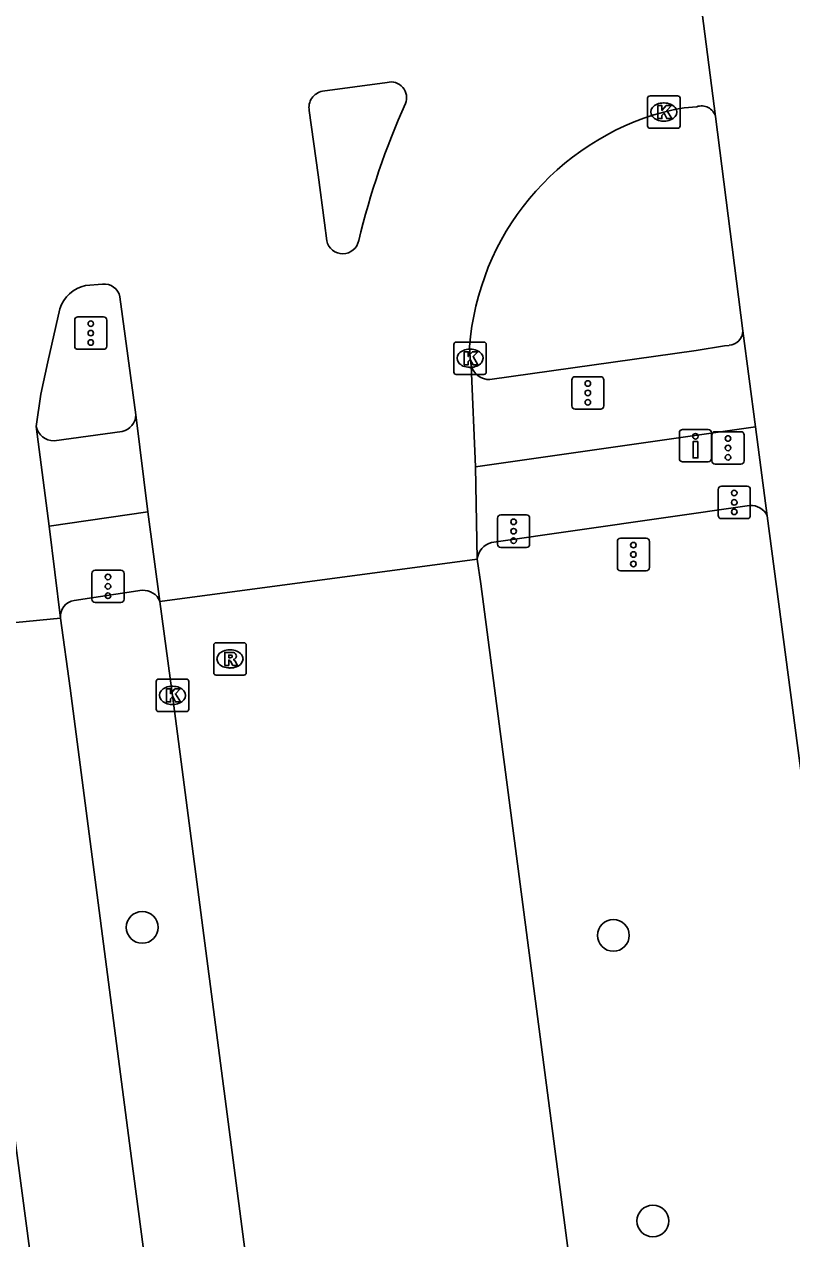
# Model space of a CAD drawing. Extents: x 160557 to 161245, y 385330 to 386505.
# Drawn here: x 161118.66 to 161142.31, y 386117.5 to 386154.93 of the extents above; entities that cross this region are included whole.
import ezdxf

# ---------------------------------------------------------------- set-up
doc = ezdxf.new("R2010")
doc.units = 0
for name, color, linetype in [('IMGEO_Boom', 7, 'Continuous'), ('IMGEO_Drukknoppaal', 7, 'Continuous'), ('IMGEO_Fietspad_gesloten', 7, 'Continuous'), ('IMGEO_Kolk', 7, 'Continuous'), ('IMGEO_OVBaan_gesloten', 7, 'Continuous'), ('IMGEO_Rijbaan_regionaal_gesloten', 7, 'Continuous'), ('IMGEO_Rioolput', 7, 'Continuous'), ('IMGEO_Verkeersregelinstallatiepaal', 7, 'Continuous'), ('IMGEO_Voetpad_open', 7, 'Continuous')]:
    doc.layers.add(name, color=color, linetype=linetype)

msp = doc.modelspace()

# ---------------------------------------------------------------- linework, layer by layer
at = {"layer": 'IMGEO_Boom'}
for centre in [(161122.292, 386127.094), (161136.811, 386126.847), (161138.027, 386118.045)]:
    msp.add_circle(centre, 0.489, dxfattribs=at)
at = {"layer": 'IMGEO_Drukknoppaal'}
for p, q in [((161138.844, 386141.541), (161138.844, 386142.341)), ((161138.844, 386142.341), (161138.844, 386141.541)), ((161138.944, 386142.441), (161139.734, 386142.441)), ((161139.734, 386142.441), (161138.944, 386142.441)), ((161139.834, 386142.341), (161139.834, 386141.541)), ((161139.834, 386141.541), (161139.834, 386142.341)), ((161139.734, 386141.441), (161138.944, 386141.441)), ((161138.944, 386141.441), (161139.734, 386141.441))]:
    msp.add_line(p, q, dxfattribs=at)
msp.add_lwpolyline([(161139.414, 386142.066), (161139.414, 386141.566), (161139.264, 386141.566), (161139.264, 386142.066), (161139.414, 386142.066)], dxfattribs=at)
msp.add_circle((161139.339, 386142.231), 0.085, dxfattribs=at)
for centre, start, end in [((161138.944, 386142.341), 90, 180), ((161138.944, 386142.341), 90, 180), ((161139.734, 386142.341), 0, 90), ((161139.734, 386142.341), 360, 90), ((161138.944, 386141.541), 180, 270), ((161138.944, 386141.541), 180, 270), ((161139.734, 386141.541), 270, 0), ((161139.734, 386141.541), 270, 0)]:
    msp.add_arc(centre, 0.1, start, end, dxfattribs=at)
at = {"layer": 'IMGEO_Fietspad_gesloten'}
for points in [[(161133.008, 386143.98), (161139.363, 386144.873), (161140.236, 386145.014), (161140.376, 386145.034)], [(161119.581, 386142.088), (161121.679, 386142.383)], [(161132.562, 386141.294), (161141.188, 386142.52)], [(161122.468, 386139.899), (161119.424, 386139.463)]]:
    msp.add_lwpolyline(points, dxfattribs=at)
for centre, radius, start, end in [((161140.336, 386145.5), 0.467, 274.9205, 357.8292), ((161132.989, 386144.563), 0.583, 194.9047, 271.892), ((161121.576, 386142.89), 0.517, 281.4988, 0.2542), ((161119.578, 386142.653), 0.565, 192.1492, 270.2798)]:
    msp.add_arc(centre, radius, start, end, dxfattribs=at)
at = {"layer": 'IMGEO_Kolk'}
for p, q in [((161137.864, 386151.798), (161137.864, 386152.65)), ((161137.939, 386152.724), (161138.791, 386152.724)), ((161138.352, 386152.504), (161138.377, 386152.504)), ((161138.865, 386152.65), (161138.865, 386151.798)), ((161138.791, 386151.724), (161137.939, 386151.724)), ((161138.375, 386151.944), (161138.35, 386151.944)), ((161131.894, 386144.21), (161131.894, 386145.062)), ((161131.969, 386145.136), (161132.821, 386145.136)), ((161132.895, 386145.062), (161132.895, 386144.21)), ((161132.382, 386144.916), (161132.407, 386144.916)), ((161132.405, 386144.356), (161132.38, 386144.356)), ((161132.821, 386144.136), (161131.969, 386144.136)), ((161122.725, 386133.82), (161122.725, 386134.672)), ((161122.8, 386134.746), (161123.652, 386134.746)), ((161123.213, 386134.526), (161123.238, 386134.526)), ((161123.726, 386134.672), (161123.726, 386133.82)), ((161123.652, 386133.746), (161122.8, 386133.746)), ((161123.236, 386133.966), (161123.211, 386133.966))]:
    msp.add_line(p, q, dxfattribs=at)
for points in [[(161137.864, 386151.798), (161137.864, 386152.65)], [(161137.939, 386152.724), (161138.791, 386152.724)], [(161138.185, 386152.424), (161138.308, 386152.424), (161138.308, 386152.273), (161138.438, 386152.424), (161138.602, 386152.424), (161138.456, 386152.273), (161138.609, 386152.024), (161138.457, 386152.024), (161138.372, 386152.188), (161138.308, 386152.121), (161138.308, 386152.024), (161138.185, 386152.024), (161138.185, 386152.424)], [(161138.865, 386152.65), (161138.865, 386151.798)], [(161138.791, 386151.724), (161137.939, 386151.724)], [(161131.894, 386144.21), (161131.894, 386145.062)], [(161131.969, 386145.136), (161132.821, 386145.136)], [(161132.895, 386145.062), (161132.895, 386144.21)], [(161132.215, 386144.836), (161132.338, 386144.836), (161132.338, 386144.685), (161132.468, 386144.836), (161132.632, 386144.836), (161132.486, 386144.685), (161132.639, 386144.436), (161132.487, 386144.436), (161132.402, 386144.6), (161132.338, 386144.533), (161132.338, 386144.436), (161132.215, 386144.436), (161132.215, 386144.836)], [(161132.821, 386144.136), (161131.969, 386144.136)], [(161122.725, 386133.82), (161122.725, 386134.672)], [(161122.8, 386134.746), (161123.652, 386134.746)], [(161123.046, 386134.446), (161123.169, 386134.446), (161123.169, 386134.295), (161123.299, 386134.446), (161123.463, 386134.446), (161123.317, 386134.295), (161123.47, 386134.046), (161123.318, 386134.046), (161123.233, 386134.21), (161123.169, 386134.143), (161123.169, 386134.046), (161123.046, 386134.046), (161123.046, 386134.446)], [(161123.726, 386134.672), (161123.726, 386133.82)], [(161123.652, 386133.746), (161122.8, 386133.746)]]:
    msp.add_lwpolyline(points, dxfattribs=at)
for centre, start, end in [((161137.941, 386152.648), 91.552, 178.448), ((161137.941, 386152.648), 91.552, 178.448), ((161138.789, 386152.648), 1.552, 88.448), ((161138.789, 386152.648), 1.552, 88.448), ((161137.941, 386151.8), 181.552, 268.448), ((161137.941, 386151.8), 181.552, 268.448), ((161138.789, 386151.8), 271.552, 358.448), ((161138.789, 386151.8), 271.552, 358.448), ((161131.971, 386145.06), 91.552, 178.448), ((161131.971, 386145.06), 91.552, 178.448), ((161132.819, 386145.06), 1.552, 88.448), ((161132.819, 386145.06), 1.552, 88.448), ((161131.971, 386144.212), 181.552, 268.448), ((161131.971, 386144.212), 181.552, 268.448), ((161132.819, 386144.212), 271.552, 358.448), ((161132.819, 386144.212), 271.552, 358.448), ((161122.802, 386134.67), 91.552, 178.448), ((161122.802, 386134.67), 91.552, 178.448), ((161123.65, 386134.67), 1.552, 88.448), ((161123.65, 386134.67), 1.552, 88.448), ((161122.802, 386133.822), 181.552, 268.448), ((161122.802, 386133.822), 181.552, 268.448), ((161123.65, 386133.822), 271.552, 358.448), ((161123.65, 386133.822), 271.552, 358.448)]:
    msp.add_arc(centre, 0.0765, start, end, dxfattribs=at)
for centre, major_axis, ratio, start_param, end_param in [((161138.351, 386152.224), (-0.387, 0.002), 0.722429, 4.712389, 7.853982), ((161138.376, 386152.224), (-0.39, 0.002), 0.717154, 1.570796, 4.712389), ((161132.381, 386144.636), (-0.387, 0.002), 0.722429, 4.712389, 7.853982), ((161132.406, 386144.636), (-0.39, 0.002), 0.717154, 1.570796, 4.712389), ((161123.212, 386134.246), (-0.387, 0.002), 0.722429, 4.712389, 7.853982), ((161123.237, 386134.246), (-0.39, 0.002), 0.717154, 1.570796, 4.712389)]:
    msp.add_ellipse(centre, major_axis=major_axis, ratio=ratio, start_param=start_param, end_param=end_param, dxfattribs=at)
at = {"layer": 'IMGEO_OVBaan_gesloten'}
for points in [[(161139.162, 386158.234), (161139.958, 386152.089)], [(161139.958, 386152.089), (161140.803, 386145.482)], [(161140.803, 386145.482), (161141.188, 386142.52)], [(161141.188, 386142.52), (161141.548, 386139.783)], [(161141.548, 386139.783), (161145.073, 386113.098), (161149.257, 386081.304), (161156.366, 386027.725), (161169.507, 385928.499), (161170.47, 385921.206)]]:
    msp.add_lwpolyline(points, dxfattribs=at)
at = {"layer": 'IMGEO_Rijbaan_regionaal_gesloten'}
for points in [[(161127.846, 386152.864), (161129.837, 386153.137)], [(161127.712, 386150.286), (161127.441, 386152.269)], [(161127.979, 386148.252), (161127.912, 386148.814), (161127.712, 386150.286)], [(161120.549, 386146.88), (161121.066, 386146.92)], [(161121.607, 386146.53), (161122.093, 386142.892)], [(161119.026, 386142.534), (161119.172, 386143.534), (161119.38, 386144.521), (161119.75, 386146.161)], [(161132.425, 386144.413), (161132.395, 386144.636), (161132.38, 386144.984)], [(161132.562, 386141.294), (161132.425, 386144.413)], [(161122.093, 386142.892), (161122.468, 386139.899)], [(161119.424, 386139.463), (161119.026, 386142.534)], [(161132.618, 386138.447), (161132.562, 386141.294)], [(161122.838, 386137.141), (161122.468, 386139.899)], [(161119.424, 386139.463), (161119.776, 386136.63)], [(161132.618, 386138.447), (161122.838, 386137.141)], [(161136.416, 386109.522), (161132.723, 386137.679), (161132.618, 386138.447)], [(161122.838, 386137.141), (161123.226, 386134.246), (161125.486, 386116.928), (161128.443, 386094.596), (161130.16, 386081.933)], [(161119.776, 386136.63), (161115.64, 386136.228)], [(161127.889, 386074.711), (161125.856, 386090.487), (161121.964, 386119.974), (161120.078, 386134.465), (161119.776, 386136.63)], [(161117.704, 386125.534), (161117.793, 386125.135), (161118.324, 386120.92), (161138.432, 385969.231), (161143.986, 385926.464), (161144.136, 385925.363), (161149.384, 385886.841), (161152.178, 385865.454), (161154.606, 385846.156), (161154.812, 385843.88)]]:
    msp.add_lwpolyline(points, dxfattribs=at)
for centre, radius, start, end in [((161127.936, 386152.368), 0.504, 100.2252, 191.2907), ((161129.956, 386152.667), 0.485, 337.9119, 104.2106), ((161152.161, 386142.708), 23.852, 155.8015, 166.5325), ((161139.524, 386151.961), 0.452, 16.4515, 108.8488), ((161140.494, 386144.371), 8.137, 105.1656, 175.6762), ((161139.756, 386146.878), 5.524, 93.9209, 104.5815), ((161128.471, 386148.361), 0.504, 192.5342, 348.7441), ((161120.808, 386145.789), 1.122, 103.3587, 160.6078), ((161121.123, 386146.429), 0.494, 11.7807, 96.6446)]:
    msp.add_arc(centre, radius, start, end, dxfattribs=at)
at = {"layer": 'IMGEO_Rioolput'}
for p, q in [((161124.497, 386134.943), (161124.497, 386135.795)), ((161124.572, 386135.869), (161125.424, 386135.869)), ((161124.985, 386135.649), (161125.01, 386135.649)), ((161125.498, 386135.795), (161125.498, 386134.943)), ((161125.424, 386134.869), (161124.572, 386134.869)), ((161125.008, 386135.089), (161124.983, 386135.089))]:
    msp.add_line(p, q, dxfattribs=at)
for points in [[(161124.497, 386134.943), (161124.497, 386135.795)], [(161124.572, 386135.869), (161125.424, 386135.869)], [(161125.086, 386135.567), (161124.834, 386135.569), (161124.834, 386135.169)], [(161125.498, 386135.795), (161125.498, 386134.943)], [(161124.834, 386135.169), (161124.958, 386135.169), (161124.958, 386135.331), (161124.969, 386135.331)], [(161125.012, 386135.488), (161124.958, 386135.488), (161124.958, 386135.407)], [(161124.958, 386135.407), (161125.01, 386135.407)], [(161125.016, 386135.302), (161125.087, 386135.169), (161125.227, 386135.169), (161125.162, 386135.295)], [(161125.424, 386134.869), (161124.572, 386134.869)]]:
    msp.add_lwpolyline(points, dxfattribs=at)
for centre, radius, start, end in [((161124.574, 386135.793), 0.0765, 91.552, 178.448), ((161124.574, 386135.793), 0.0765, 91.552, 178.448), ((161125.085, 386135.457), 0.109, 350.3612, 89.416), ((161125.422, 386135.793), 0.0765, 1.552, 88.448), ((161125.422, 386135.793), 0.0765, 1.552, 88.448), ((161124.968, 386135.278), 0.0533, 26.0293, 88.6989), ((161124.994, 386135.596), 0.19, 274.7715, 282.9687), ((161125.018, 386135.392), 0.0964, 77.0061, 93.1865), ((161125.032, 386135.449), 0.0378, 276.6634, 79.6772), ((161125.083, 386135.457), 0.112, 277.5842, 350.9817), ((161125.067, 386135.242), 0.108, 29.5134, 73.7905), ((161124.574, 386134.945), 0.0765, 181.552, 268.448), ((161124.574, 386134.945), 0.0765, 181.552, 268.448), ((161125.422, 386134.945), 0.0765, 271.552, 358.448), ((161125.422, 386134.945), 0.0765, 271.552, 358.448)]:
    msp.add_arc(centre, radius, start, end, dxfattribs=at)
for centre, major_axis, ratio, start_param, end_param in [((161124.984, 386135.369), (-0.387, 0.002), 0.722429, 4.712389, 7.853982), ((161125.009, 386135.369), (-0.39, 0.002), 0.717154, 1.570796, 4.712389)]:
    msp.add_ellipse(centre, major_axis=major_axis, ratio=ratio, start_param=start_param, end_param=end_param, dxfattribs=at)
at = {"layer": 'IMGEO_Verkeersregelinstallatiepaal'}
for p, q in [((161120.213, 386145.011), (161120.213, 386145.811)), ((161120.213, 386145.811), (161120.213, 386145.011)), ((161120.313, 386145.911), (161121.103, 386145.911)), ((161121.103, 386145.911), (161120.313, 386145.911)), ((161121.203, 386145.811), (161121.203, 386145.011)), ((161121.203, 386145.011), (161121.203, 386145.811)), ((161121.103, 386144.911), (161120.313, 386144.911)), ((161120.313, 386144.911), (161121.103, 386144.911)), ((161135.529, 386143.167), (161135.529, 386143.967)), ((161135.529, 386143.967), (161135.529, 386143.167)), ((161135.629, 386144.067), (161136.419, 386144.067)), ((161136.419, 386144.067), (161135.629, 386144.067)), ((161136.519, 386143.967), (161136.519, 386143.167)), ((161136.519, 386143.167), (161136.519, 386143.967)), ((161136.419, 386143.067), (161135.629, 386143.067)), ((161135.629, 386143.067), (161136.419, 386143.067)), ((161139.948, 386142.372), (161140.738, 386142.372)), ((161140.738, 386142.372), (161139.948, 386142.372)), ((161139.848, 386141.472), (161139.848, 386142.272)), ((161139.848, 386142.272), (161139.848, 386141.472)), ((161140.838, 386142.272), (161140.838, 386141.472)), ((161140.838, 386141.472), (161140.838, 386142.272)), ((161140.738, 386141.372), (161139.948, 386141.372)), ((161139.948, 386141.372), (161140.738, 386141.372)), ((161140.04, 386139.793), (161140.04, 386140.593)), ((161140.04, 386140.593), (161140.04, 386139.793)), ((161140.14, 386140.693), (161140.93, 386140.693)), ((161140.93, 386140.693), (161140.14, 386140.693)), ((161141.03, 386140.593), (161141.03, 386139.793)), ((161141.03, 386139.793), (161141.03, 386140.593)), ((161133.241, 386138.905), (161133.241, 386139.705)), ((161133.241, 386139.705), (161133.241, 386138.905)), ((161133.341, 386139.805), (161134.131, 386139.805)), ((161134.131, 386139.805), (161133.341, 386139.805)), ((161134.231, 386139.705), (161134.231, 386138.905)), ((161134.231, 386138.905), (161134.231, 386139.705)), ((161140.93, 386139.693), (161140.14, 386139.693)), ((161140.14, 386139.693), (161140.93, 386139.693)), ((161136.933, 386138.187), (161136.933, 386138.987)), ((161136.933, 386138.987), (161136.933, 386138.187)), ((161137.033, 386139.087), (161137.823, 386139.087)), ((161137.823, 386139.087), (161137.033, 386139.087)), ((161137.923, 386138.987), (161137.923, 386138.187)), ((161137.923, 386138.187), (161137.923, 386138.987)), ((161134.131, 386138.805), (161133.341, 386138.805)), ((161133.341, 386138.805), (161134.131, 386138.805)), ((161120.743, 386137.206), (161120.743, 386138.006)), ((161120.743, 386138.006), (161120.743, 386137.206)), ((161120.843, 386138.106), (161121.633, 386138.106)), ((161121.633, 386138.106), (161120.843, 386138.106)), ((161121.733, 386138.006), (161121.733, 386137.206)), ((161121.733, 386137.206), (161121.733, 386138.006)), ((161137.823, 386138.087), (161137.033, 386138.087)), ((161137.033, 386138.087), (161137.823, 386138.087)), ((161121.633, 386137.106), (161120.843, 386137.106)), ((161120.843, 386137.106), (161121.633, 386137.106))]:
    msp.add_line(p, q, dxfattribs=at)
for centre in [(161120.708, 386145.701), (161120.708, 386145.411), (161120.708, 386145.121), (161136.024, 386143.857), (161136.024, 386143.567), (161136.024, 386143.277), (161140.343, 386142.162), (161140.343, 386141.872), (161140.343, 386141.582), (161140.535, 386140.483), (161140.535, 386140.193), (161133.736, 386139.595), (161140.535, 386139.903), (161133.736, 386139.305), (161133.736, 386139.015), (161137.428, 386138.877), (161137.428, 386138.587), (161137.428, 386138.297), (161121.238, 386137.896), (161121.238, 386137.606), (161121.238, 386137.316)]:
    msp.add_circle(centre, 0.085, dxfattribs=at)
for centre, start, end in [((161120.313, 386145.811), 90, 180), ((161120.313, 386145.811), 90, 180), ((161121.103, 386145.811), 0, 90), ((161121.103, 386145.811), 360, 90), ((161120.313, 386145.011), 180, 270), ((161120.313, 386145.011), 180, 270), ((161121.103, 386145.011), 270, 0), ((161121.103, 386145.011), 270, 0), ((161135.629, 386143.967), 90, 180), ((161135.629, 386143.967), 90, 180), ((161136.419, 386143.967), 0, 90), ((161136.419, 386143.967), 360, 90), ((161135.629, 386143.167), 180, 270), ((161135.629, 386143.167), 180, 270), ((161136.419, 386143.167), 270, 0), ((161136.419, 386143.167), 270, 0), ((161139.948, 386142.272), 90, 180), ((161139.948, 386142.272), 90, 180), ((161140.738, 386142.272), 0, 90), ((161140.738, 386142.272), 360, 90), ((161139.948, 386141.472), 180, 270), ((161139.948, 386141.472), 180, 270), ((161140.738, 386141.472), 270, 0), ((161140.738, 386141.472), 270, 0), ((161140.14, 386140.593), 90, 180), ((161140.14, 386140.593), 90, 180), ((161140.93, 386140.593), 0, 90), ((161140.93, 386140.593), 360, 90), ((161133.341, 386139.705), 90, 180), ((161133.341, 386139.705), 90, 180), ((161134.131, 386139.705), 0, 90), ((161134.131, 386139.705), 360, 90), ((161140.14, 386139.793), 180, 270), ((161140.14, 386139.793), 180, 270), ((161140.93, 386139.793), 270, 0), ((161140.93, 386139.793), 270, 0), ((161137.033, 386138.987), 90, 180), ((161137.033, 386138.987), 90, 180), ((161137.823, 386138.987), 0, 90), ((161137.823, 386138.987), 360, 90), ((161133.341, 386138.905), 180, 270), ((161133.341, 386138.905), 180, 270), ((161134.131, 386138.905), 270, 0), ((161134.131, 386138.905), 270, 0), ((161137.033, 386138.187), 180, 270), ((161137.033, 386138.187), 180, 270), ((161137.823, 386138.187), 270, 0), ((161137.823, 386138.187), 270, 0), ((161120.843, 386138.006), 90, 180), ((161120.843, 386138.006), 90, 180), ((161121.633, 386138.006), 0, 90), ((161121.633, 386138.006), 360, 90), ((161120.843, 386137.206), 180, 270), ((161120.843, 386137.206), 180, 270), ((161121.633, 386137.206), 270, 0), ((161121.633, 386137.206), 270, 0)]:
    msp.add_arc(centre, 0.1, start, end, dxfattribs=at)
at = {"layer": 'IMGEO_Voetpad_open'}
for points in [[(161141.009, 386140.099), (161133.06, 386138.957)], [(161122.296, 386137.484), (161120.201, 386137.168)]]:
    msp.add_lwpolyline(points, dxfattribs=at)
for centre, radius, start, end in [((161141.046, 386139.544), 0.556, 25.4572, 93.7791), ((161133.183, 386138.404), 0.567, 102.5369, 175.6343), ((161122.328, 386136.935), 0.55, 21.9829, 93.3625), ((161120.267, 386136.679), 0.493, 97.6404, 185.7447)]:
    msp.add_arc(centre, radius, start, end, dxfattribs=at)

doc.saveas('drawing.dxf')
